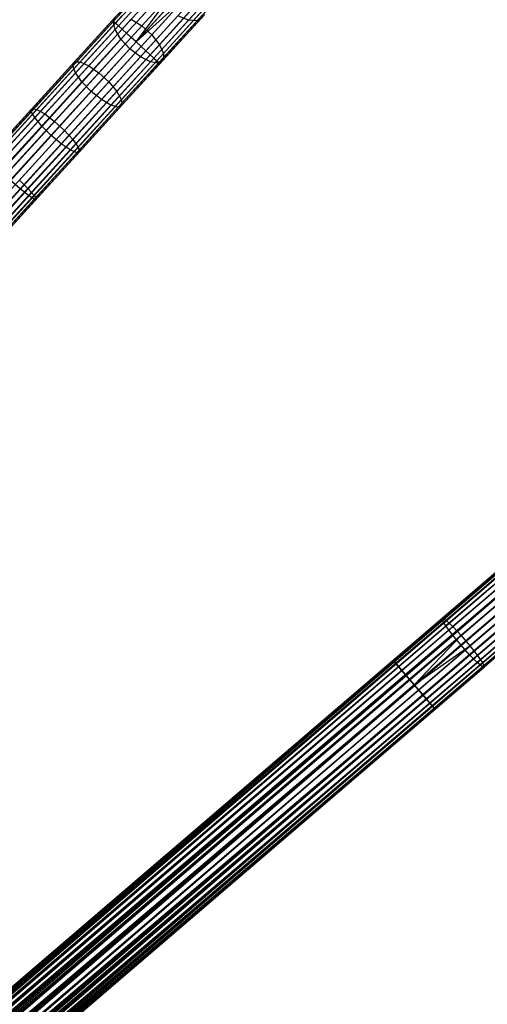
# Model space of a CAD drawing. Extents: x -189 to 189, y -189 to 189.
# Tile 540 of 591: x 110 to 124, y 95 to 125. Entities that reach past the tile are written whole.
import ezdxf

# ---------------------------------------------------------------- set-up
doc = ezdxf.new("R2010")
doc.units = 0
doc.header["$LTSCALE"] = 25.4
doc.layers.get('0').update_dxf_attribs({"linetype": 'CONTINUOUS'})

# ---------------------------------------------------------------- blocks, each defined once
blk = doc.blocks.new('CAMELEON-KENAI-C-12244_STL')
at = {"color": 0}
for p, q in [((112.775, 125.184, -9.395), (114.161, 126.705, -9.501)), ((112.775, 125.184, -9.395), (114.161, 126.705, -9.501)), ((112.807, 125.155, -9.809), (114.165, 126.645, -9.912)), ((112.807, 125.155, -9.809), (114.165, 126.645, -9.912)), ((112.87, 125.098, -9), (114.284, 126.648, -9.108)), ((112.87, 125.098, -9), (114.284, 126.648, -9.108)), ((112.961, 125.015, -10.169), (114.294, 126.477, -10.271)), ((112.961, 125.015, -10.169), (114.294, 126.477, -10.271)), ((113.076, 124.91, -8.691), (114.51, 126.484, -8.8)), ((113.076, 124.91, -8.691), (114.51, 126.484, -8.8)), ((113.989, 126.451, -156.777), (112.794, 125.141, -157.635)), ((113.989, 126.451, -156.777), (112.794, 125.141, -157.635)), ((114.026, 126.184, -156.461), (112.853, 124.897, -157.303)), ((114.026, 126.184, -156.461), (112.853, 124.897, -157.303)), ((113.209, 124.788, -10.414), (114.526, 126.232, -10.514)), ((113.209, 124.788, -10.414), (114.526, 126.232, -10.514)), ((113.356, 124.654, -8.522), (114.803, 126.241, -8.632)), ((113.356, 124.654, -8.522), (114.803, 126.241, -8.632)), ((113.51, 124.514, -8.5), (114.803, 126.241, -8.632)), ((113.51, 124.514, -8.5), (114.803, 126.241, -8.632)), ((114.954, 126.407, -157.907), (113.681, 125.011, -158.82)), ((114.954, 126.407, -157.907), (113.681, 125.011, -158.82)), ((116.235, 126.4, -155.45), (115.124, 125.182, -156.461)), ((116.235, 126.4, -155.45), (115.124, 125.182, -156.461)), ((116.525, 126.41, -155.747), (115.394, 125.17, -156.777)), ((116.525, 126.41, -155.747), (115.394, 125.17, -156.777)), ((114.196, 125.87, -156.247), (113.038, 124.6, -157.078)), ((114.196, 125.87, -156.247), (113.038, 124.6, -157.078)), ((113.51, 124.514, -8.5), (115.11, 125.961, -8.632)), ((113.51, 124.514, -8.5), (115.11, 125.961, -8.632)), ((113.51, 124.514, -10.5), (114.82, 125.952, -10.6)), ((113.51, 124.514, -10.5), (114.82, 125.952, -10.6)), ((113.664, 124.374, -8.522), (115.11, 125.961, -8.632)), ((113.664, 124.374, -8.522), (115.11, 125.961, -8.632)), ((115.261, 126.127, -157.907), (113.989, 124.731, -158.82)), ((115.261, 126.127, -157.907), (113.989, 124.731, -158.82)), ((113.316, 124.301, -156.998), (114.468, 125.566, -156.171)), ((113.316, 124.301, -156.998), (114.468, 125.566, -156.171)), ((113.81, 124.24, -10.414), (115.127, 125.684, -10.514)), ((113.81, 124.24, -10.414), (115.127, 125.684, -10.514)), ((113.944, 124.118, -8.691), (115.379, 125.692, -8.8)), ((113.944, 124.118, -8.691), (115.379, 125.692, -8.8)), ((115.487, 125.811, -157.758), (114.225, 124.426, -158.664)), ((115.487, 125.811, -157.758), (114.225, 124.426, -158.664)), ((112.871, 125.289, -158.015), (111.598, 123.893, -158.705)), ((112.871, 125.289, -158.015), (111.598, 123.893, -158.705)), ((113.069, 125.317, -158.38), (111.772, 123.893, -159.083)), ((113.069, 125.317, -158.38), (111.772, 123.893, -159.083)), ((112.794, 125.141, -157.635), (112.871, 125.289, -158.015)), ((112.794, 125.141, -157.635), (112.871, 125.289, -158.015)), ((114.797, 125.322, -156.247), (113.639, 124.052, -157.078)), ((114.797, 125.322, -156.247), (113.639, 124.052, -157.078)), ((114.059, 124.014, -10.169), (115.392, 125.476, -10.271)), ((114.059, 124.014, -10.169), (115.392, 125.476, -10.271)), ((114.15, 123.931, -9), (115.564, 125.482, -9.108)), ((114.15, 123.931, -9), (115.564, 125.482, -9.108)), ((114.213, 123.874, -9.809), (115.571, 125.363, -9.912)), ((114.213, 123.874, -9.809), (115.571, 125.363, -9.912)), ((114.245, 123.844, -9.395), (115.631, 125.365, -9.501)), ((114.245, 123.844, -9.395), (115.631, 125.365, -9.501)), ((115.56, 125.287, -157.14), (114.341, 123.949, -158.015)), ((115.56, 125.287, -157.14), (114.341, 123.949, -158.015)), ((115.593, 125.514, -157.487), (114.349, 124.15, -158.38)), ((115.593, 125.514, -157.487), (114.349, 124.15, -158.38)), ((115.124, 125.182, -156.461), (114.797, 125.322, -156.247)), ((115.124, 125.182, -156.461), (114.797, 125.322, -156.247)), ((115.56, 125.287, -157.14), (115.394, 125.17, -156.777)), ((115.56, 125.287, -157.14), (115.394, 125.17, -156.777)), ((112.775, 125.184, -9.395), (28.4, 32.63, -9.395)), ((112.775, 125.184, -9.395), (28.4, 32.63, -9.605)), ((112.775, 125.184, -9.395), (28.4, 32.63, -9.395)), ((112.775, 125.184, -9.395), (28.4, 32.63, -9.605)), ((112.87, 125.098, -9), (28.4, 32.63, -9.395)), ((112.87, 125.098, -9), (28.4, 32.63, -9.395)), ((112.775, 125.184, -9.395), (28.432, 32.6, -9.809)), ((112.775, 125.184, -9.395), (28.432, 32.6, -9.809)), ((112.807, 125.155, -9.809), (28.432, 32.6, -9.809)), ((112.807, 125.155, -9.809), (28.432, 32.6, -9.809)), ((112.87, 125.098, -9), (28.432, 32.6, -9.191)), ((112.87, 125.098, -9), (28.432, 32.6, -9.191)), ((112.807, 125.155, -9.809), (28.495, 32.543, -10)), ((112.807, 125.155, -9.809), (28.495, 32.543, -10)), ((28.495, 32.543, -9), (112.87, 125.098, -9)), ((28.495, 32.543, -9), (112.87, 125.098, -9)), ((112.807, 125.155, -9.809), (28.586, 32.46, -10.169)), ((112.807, 125.155, -9.809), (28.586, 32.46, -10.169)), ((28.586, 32.46, -8.831), (112.87, 125.098, -9)), ((28.586, 32.46, -8.831), (112.87, 125.098, -9)), ((112.961, 125.015, -10.169), (28.586, 32.46, -10.169)), ((112.961, 125.015, -10.169), (28.586, 32.46, -10.169)), ((112.961, 125.015, -10.169), (28.701, 32.356, -10.309)), ((112.961, 125.015, -10.169), (28.701, 32.356, -10.309)), ((112.794, 125.141, -157.635), (111.548, 123.774, -158.31)), ((112.794, 125.141, -157.635), (111.548, 123.774, -158.31)), ((113.356, 125.218, -158.664), (112.039, 123.773, -159.378)), ((113.356, 125.218, -158.664), (112.039, 123.773, -159.378)), ((113.681, 125.011, -158.82), (112.353, 123.554, -159.54)), ((113.681, 125.011, -158.82), (112.353, 123.554, -159.54)), ((112.87, 125.098, -9), (112.775, 125.184, -9.395)), ((112.775, 125.184, -9.395), (112.807, 125.155, -9.809)), ((112.775, 125.184, -9.395), (112.807, 125.155, -9.809)), ((112.87, 125.098, -9), (112.775, 125.184, -9.395)), ((112.853, 124.897, -157.303), (112.794, 125.141, -157.635)), ((112.853, 124.897, -157.303), (112.794, 125.141, -157.635)), ((112.807, 125.155, -9.809), (112.961, 125.015, -10.169)), ((112.807, 125.155, -9.809), (112.961, 125.015, -10.169)), ((113.076, 124.91, -8.691), (112.87, 125.098, -9)), ((113.076, 124.91, -8.691), (112.87, 125.098, -9)), ((112.961, 125.015, -10.169), (113.209, 124.788, -10.414)), ((112.961, 125.015, -10.169), (113.209, 124.788, -10.414)), ((113.356, 125.218, -158.664), (113.681, 125.011, -158.82)), ((113.356, 125.218, -158.664), (113.681, 125.011, -158.82)), ((113.681, 125.011, -158.82), (113.989, 124.731, -158.82)), ((113.681, 125.011, -158.82), (113.989, 124.731, -158.82)), ((115.124, 125.182, -156.461), (113.952, 123.896, -157.303)), ((115.124, 125.182, -156.461), (113.952, 123.896, -157.303)), ((115.394, 125.17, -156.777), (114.2, 123.859, -157.635)), ((115.394, 125.17, -156.777), (114.2, 123.859, -157.635)), ((115.394, 125.17, -156.777), (115.124, 125.182, -156.461)), ((115.394, 125.17, -156.777), (115.124, 125.182, -156.461)), ((28.586, 32.46, -8.831), (113.076, 124.91, -8.691)), ((28.586, 32.46, -8.831), (113.076, 124.91, -8.691)), ((28.701, 32.356, -8.691), (113.076, 124.91, -8.691)), ((28.701, 32.356, -8.691), (113.076, 124.91, -8.691)), ((113.209, 124.788, -10.414), (28.701, 32.356, -10.309)), ((113.209, 124.788, -10.414), (28.701, 32.356, -10.309)), ((28.701, 32.356, -8.691), (113.356, 124.654, -8.522)), ((28.701, 32.356, -8.691), (113.356, 124.654, -8.522)), ((113.209, 124.788, -10.414), (28.835, 32.234, -10.414)), ((113.209, 124.788, -10.414), (28.835, 32.234, -10.414)), ((28.835, 32.234, -8.586), (113.356, 124.654, -8.522)), ((28.835, 32.234, -8.586), (113.356, 124.654, -8.522)), ((28.982, 32.1, -10.478), (113.209, 124.788, -10.414)), ((28.982, 32.1, -10.478), (113.209, 124.788, -10.414)), ((113.356, 124.654, -8.522), (28.982, 32.1, -8.522)), ((113.356, 124.654, -8.522), (28.982, 32.1, -8.522)), ((29.135, 31.96, -10.5), (113.209, 124.788, -10.414)), ((29.135, 31.96, -10.5), (113.209, 124.788, -10.414)), ((112.853, 124.897, -157.303), (111.63, 123.555, -157.966)), ((112.853, 124.897, -157.303), (111.63, 123.555, -157.966)), ((113.989, 124.731, -158.82), (112.661, 123.274, -159.54)), ((113.989, 124.731, -158.82), (112.661, 123.274, -159.54)), ((113.038, 124.6, -157.078), (112.853, 124.897, -157.303)), ((113.038, 124.6, -157.078), (112.853, 124.897, -157.303)), ((113.356, 124.654, -8.522), (113.076, 124.91, -8.691)), ((113.356, 124.654, -8.522), (113.076, 124.91, -8.691)), ((113.209, 124.788, -10.414), (113.51, 124.514, -10.5)), ((113.209, 124.788, -10.414), (113.51, 124.514, -10.5)), ((113.51, 124.514, -8.5), (113.356, 124.654, -8.522)), ((113.51, 124.514, -8.5), (113.356, 124.654, -8.522)), ((113.989, 124.731, -158.82), (114.225, 124.426, -158.664)), ((113.989, 124.731, -158.82), (114.225, 124.426, -158.664)), ((29.135, 31.96, -8.5), (113.51, 124.514, -8.5)), ((29.135, 31.96, -8.5), (113.51, 124.514, -8.5)), ((29.135, 31.96, -10.5), (113.51, 124.514, -10.5)), ((29.135, 31.96, -10.5), (113.51, 124.514, -10.5)), ((29.289, 31.82, -10.478), (113.51, 124.514, -10.5)), ((29.289, 31.82, -10.478), (113.51, 124.514, -10.5)), ((29.289, 31.82, -8.522), (113.664, 124.374, -8.522)), ((29.289, 31.82, -8.522), (113.664, 124.374, -8.522)), ((29.436, 31.686, -10.414), (113.51, 124.514, -10.5)), ((29.436, 31.686, -10.414), (113.51, 124.514, -10.5)), ((113.038, 124.6, -157.078), (111.83, 123.275, -157.733)), ((113.038, 124.6, -157.078), (111.83, 123.275, -157.733)), ((114.225, 124.426, -158.664), (112.908, 122.981, -159.378)), ((114.225, 124.426, -158.664), (112.908, 122.981, -159.378)), ((113.316, 124.301, -156.998), (113.038, 124.6, -157.078)), ((113.316, 124.301, -156.998), (113.038, 124.6, -157.078)), ((113.51, 124.514, -10.5), (113.81, 124.24, -10.414)), ((113.664, 124.374, -8.522), (113.51, 124.514, -8.5)), ((113.664, 124.374, -8.522), (113.51, 124.514, -8.5)), ((113.51, 124.514, -10.5), (113.81, 124.24, -10.414)), ((113.944, 124.118, -8.691), (113.664, 124.374, -8.522)), ((113.944, 124.118, -8.691), (113.664, 124.374, -8.522)), ((114.225, 124.426, -158.664), (114.349, 124.15, -158.38)), ((114.225, 124.426, -158.664), (114.349, 124.15, -158.38)), ((29.289, 31.82, -8.522), (113.944, 124.118, -8.691)), ((29.289, 31.82, -8.522), (113.944, 124.118, -8.691)), ((113.81, 124.24, -10.414), (29.436, 31.686, -10.414)), ((113.81, 124.24, -10.414), (29.436, 31.686, -10.414)), ((29.436, 31.686, -8.586), (113.944, 124.118, -8.691)), ((29.436, 31.686, -8.586), (113.944, 124.118, -8.691)), ((113.81, 124.24, -10.414), (29.57, 31.564, -10.309)), ((113.81, 124.24, -10.414), (29.57, 31.564, -10.309)), ((113.944, 124.118, -8.691), (29.57, 31.564, -8.691)), ((113.944, 124.118, -8.691), (29.57, 31.564, -8.691)), ((113.81, 124.24, -10.414), (29.684, 31.459, -10.169)), ((113.81, 124.24, -10.414), (29.684, 31.459, -10.169)), ((112.113, 122.982, -157.65), (113.316, 124.301, -156.998)), ((112.113, 122.982, -157.65), (113.316, 124.301, -156.998)), ((113.639, 124.052, -157.078), (112.431, 122.727, -157.733)), ((113.639, 124.052, -157.078), (112.431, 122.727, -157.733)), ((114.349, 124.15, -158.38), (113.052, 122.726, -159.083)), ((114.349, 124.15, -158.38), (113.052, 122.726, -159.083)), ((113.639, 124.052, -157.078), (113.316, 124.301, -156.998)), ((113.639, 124.052, -157.078), (113.316, 124.301, -156.998)), ((113.952, 123.896, -157.303), (113.639, 124.052, -157.078)), ((113.952, 123.896, -157.303), (113.639, 124.052, -157.078)), ((113.81, 124.24, -10.414), (114.059, 124.014, -10.169)), ((113.81, 124.24, -10.414), (114.059, 124.014, -10.169)), ((114.15, 123.931, -9), (113.944, 124.118, -8.691)), ((114.15, 123.931, -9), (113.944, 124.118, -8.691)), ((114.349, 124.15, -158.38), (114.341, 123.949, -158.015)), ((114.349, 124.15, -158.38), (114.341, 123.949, -158.015)), ((29.57, 31.564, -8.691), (114.15, 123.931, -9)), ((29.57, 31.564, -8.691), (114.15, 123.931, -9)), ((114.059, 124.014, -10.169), (29.684, 31.459, -10.169)), ((114.059, 124.014, -10.169), (29.684, 31.459, -10.169)), ((29.684, 31.459, -8.831), (114.15, 123.931, -9)), ((29.684, 31.459, -8.831), (114.15, 123.931, -9)), ((114.059, 124.014, -10.169), (29.775, 31.376, -10)), ((114.059, 124.014, -10.169), (29.775, 31.376, -10)), ((114.15, 123.931, -9), (29.775, 31.376, -9)), ((114.15, 123.931, -9), (29.775, 31.376, -9)), ((114.059, 124.014, -10.169), (29.838, 31.319, -9.809)), ((114.059, 124.014, -10.169), (29.838, 31.319, -9.809)), ((114.15, 123.931, -9), (29.838, 31.319, -9.191)), ((114.15, 123.931, -9), (29.838, 31.319, -9.191)), ((114.213, 123.874, -9.809), (29.838, 31.319, -9.809)), ((114.213, 123.874, -9.809), (29.838, 31.319, -9.809)), ((114.245, 123.844, -9.395), (29.838, 31.319, -9.191)), ((114.245, 123.844, -9.395), (29.838, 31.319, -9.191)), ((114.213, 123.874, -9.809), (29.87, 31.29, -9.605)), ((114.213, 123.874, -9.809), (29.87, 31.29, -9.395)), ((114.213, 123.874, -9.809), (29.87, 31.29, -9.605)), ((114.213, 123.874, -9.809), (29.87, 31.29, -9.395)), ((114.245, 123.844, -9.395), (29.87, 31.29, -9.395)), ((114.245, 123.844, -9.395), (29.87, 31.29, -9.395)), ((111.548, 123.774, -158.31), (110.262, 122.363, -158.798)), ((111.548, 123.774, -158.31), (110.262, 122.363, -158.798)), ((111.598, 123.893, -158.705), (110.285, 122.454, -159.203)), ((111.598, 123.893, -158.705), (110.285, 122.454, -159.203)), ((111.772, 123.893, -159.083), (110.433, 122.425, -159.591)), ((111.772, 123.893, -159.083), (110.433, 122.425, -159.591)), ((112.039, 123.773, -159.378), (110.68, 122.283, -159.894)), ((112.039, 123.773, -159.378), (110.68, 122.283, -159.894)), ((111.548, 123.774, -158.31), (111.598, 123.893, -158.705)), ((111.548, 123.774, -158.31), (111.598, 123.893, -158.705)), ((111.63, 123.555, -157.966), (111.548, 123.774, -158.31)), ((111.63, 123.555, -157.966), (111.548, 123.774, -158.31)), ((111.598, 123.893, -158.705), (111.772, 123.893, -159.083)), ((111.598, 123.893, -158.705), (111.772, 123.893, -159.083)), ((111.772, 123.893, -159.083), (112.039, 123.773, -159.378)), ((111.772, 123.893, -159.083), (112.039, 123.773, -159.378)), ((112.039, 123.773, -159.378), (112.353, 123.554, -159.54)), ((112.039, 123.773, -159.378), (112.353, 123.554, -159.54)), ((113.952, 123.896, -157.303), (112.728, 122.554, -157.966)), ((113.952, 123.896, -157.303), (112.728, 122.554, -157.966)), ((114.2, 123.859, -157.635), (112.954, 122.492, -158.31)), ((114.2, 123.859, -157.635), (112.954, 122.492, -158.31)), ((114.341, 123.949, -158.015), (113.068, 122.553, -158.705)), ((114.341, 123.949, -158.015), (113.068, 122.553, -158.705)), ((114.2, 123.859, -157.635), (113.952, 123.896, -157.303)), ((114.2, 123.859, -157.635), (113.952, 123.896, -157.303)), ((114.059, 124.014, -10.169), (114.213, 123.874, -9.809)), ((114.059, 124.014, -10.169), (114.213, 123.874, -9.809)), ((114.245, 123.844, -9.395), (114.15, 123.931, -9)), ((114.245, 123.844, -9.395), (114.15, 123.931, -9)), ((114.341, 123.949, -158.015), (114.2, 123.859, -157.635)), ((114.341, 123.949, -158.015), (114.2, 123.859, -157.635)), ((114.213, 123.874, -9.809), (114.245, 123.844, -9.395)), ((114.213, 123.874, -9.809), (114.245, 123.844, -9.395)), ((111.63, 123.555, -157.966), (110.368, 122.171, -158.445)), ((111.63, 123.555, -157.966), (110.368, 122.171, -158.445)), ((112.353, 123.554, -159.54), (110.984, 122.052, -160.059)), ((112.353, 123.554, -159.54), (110.984, 122.052, -160.059)), ((111.83, 123.275, -157.733), (111.63, 123.555, -157.966)), ((111.83, 123.275, -157.733), (111.63, 123.555, -157.966)), ((112.353, 123.554, -159.54), (112.661, 123.274, -159.54)), ((112.353, 123.554, -159.54), (112.661, 123.274, -159.54)), ((111.83, 123.275, -157.733), (110.584, 121.908, -158.206)), ((111.83, 123.275, -157.733), (110.584, 121.908, -158.206)), ((112.661, 123.274, -159.54), (111.291, 121.772, -160.059)), ((112.661, 123.274, -159.54), (111.291, 121.772, -160.059)), ((112.113, 122.982, -157.65), (111.83, 123.275, -157.733)), ((112.113, 122.982, -157.65), (111.83, 123.275, -157.733)), ((112.661, 123.274, -159.54), (112.908, 122.981, -159.378)), ((112.661, 123.274, -159.54), (112.908, 122.981, -159.378)), ((110.873, 121.621, -158.121), (112.113, 122.982, -157.65)), ((110.873, 121.621, -158.121), (112.113, 122.982, -157.65)), ((112.908, 122.981, -159.378), (111.549, 121.491, -159.894)), ((112.908, 122.981, -159.378), (111.549, 121.491, -159.894)), ((112.431, 122.727, -157.733), (112.113, 122.982, -157.65)), ((112.431, 122.727, -157.733), (112.113, 122.982, -157.65)), ((112.908, 122.981, -159.378), (113.052, 122.726, -159.083)), ((112.908, 122.981, -159.378), (113.052, 122.726, -159.083)), ((112.431, 122.727, -157.733), (111.185, 121.36, -158.206)), ((112.431, 122.727, -157.733), (111.185, 121.36, -158.206)), ((112.728, 122.554, -157.966), (111.466, 121.169, -158.445)), ((112.728, 122.554, -157.966), (111.466, 121.169, -158.445)), ((112.954, 122.492, -158.31), (111.668, 121.082, -158.798)), ((112.954, 122.492, -158.31), (111.668, 121.082, -158.798)), ((113.052, 122.726, -159.083), (111.713, 121.258, -159.591)), ((113.052, 122.726, -159.083), (111.713, 121.258, -159.591)), ((113.068, 122.553, -158.705), (111.755, 121.114, -159.203)), ((113.068, 122.553, -158.705), (111.755, 121.114, -159.203)), ((112.728, 122.554, -157.966), (112.431, 122.727, -157.733)), ((112.728, 122.554, -157.966), (112.431, 122.727, -157.733)), ((112.954, 122.492, -158.31), (112.728, 122.554, -157.966)), ((112.954, 122.492, -158.31), (112.728, 122.554, -157.966)), ((113.068, 122.553, -158.705), (112.954, 122.492, -158.31)), ((113.068, 122.553, -158.705), (112.954, 122.492, -158.31)), ((113.052, 122.726, -159.083), (113.068, 122.553, -158.705)), ((113.052, 122.726, -159.083), (113.068, 122.553, -158.705)), ((110.285, 122.454, -159.203), (108.946, 120.984, -159.504)), ((110.285, 122.454, -159.203), (108.946, 120.984, -159.504)), ((110.262, 122.363, -158.798), (108.95, 120.924, -159.092)), ((110.262, 122.363, -158.798), (108.95, 120.924, -159.092)), ((110.433, 122.425, -159.591), (109.068, 120.927, -159.897)), ((110.433, 122.425, -159.591), (109.068, 120.927, -159.897)), ((110.68, 122.283, -159.894), (109.294, 120.762, -160.205)), ((110.68, 122.283, -159.894), (109.294, 120.762, -160.205)), ((110.262, 122.363, -158.798), (110.285, 122.454, -159.203)), ((110.262, 122.363, -158.798), (110.285, 122.454, -159.203)), ((110.368, 122.171, -158.445), (110.262, 122.363, -158.798)), ((110.368, 122.171, -158.445), (110.262, 122.363, -158.798)), ((110.285, 122.454, -159.203), (110.433, 122.425, -159.591)), ((110.285, 122.454, -159.203), (110.433, 122.425, -159.591)), ((110.433, 122.425, -159.591), (110.68, 122.283, -159.894)), ((110.433, 122.425, -159.591), (110.68, 122.283, -159.894)), ((110.68, 122.283, -159.894), (110.984, 122.052, -160.059)), ((110.68, 122.283, -159.894), (110.984, 122.052, -160.059)), ((110.368, 122.171, -158.445), (109.08, 120.758, -158.734)), ((110.368, 122.171, -158.445), (109.08, 120.758, -158.734)), ((110.584, 121.908, -158.206), (109.312, 120.513, -158.491)), ((110.584, 121.908, -158.206), (109.312, 120.513, -158.491)), ((110.984, 122.052, -160.059), (109.586, 120.519, -160.373)), ((110.984, 122.052, -160.059), (109.586, 120.519, -160.373)), ((110.584, 121.908, -158.206), (110.368, 122.171, -158.445)), ((110.584, 121.908, -158.206), (110.368, 122.171, -158.445)), ((110.873, 121.621, -158.121), (110.584, 121.908, -158.206)), ((110.873, 121.621, -158.121), (110.584, 121.908, -158.206)), ((110.984, 122.052, -160.059), (111.291, 121.772, -160.059)), ((110.984, 122.052, -160.059), (111.291, 121.772, -160.059)), ((109.607, 120.233, -158.405), (110.873, 121.621, -158.121)), ((109.607, 120.233, -158.405), (110.873, 121.621, -158.121)), ((111.291, 121.772, -160.059), (109.893, 120.239, -160.373)), ((111.291, 121.772, -160.059), (109.893, 120.239, -160.373)), ((111.185, 121.36, -158.206), (110.873, 121.621, -158.121)), ((111.185, 121.36, -158.206), (110.873, 121.621, -158.121)), ((111.291, 121.772, -160.059), (111.549, 121.491, -159.894)), ((111.291, 121.772, -160.059), (111.549, 121.491, -159.894)), ((111.185, 121.36, -158.206), (109.913, 119.965, -158.491)), ((111.185, 121.36, -158.206), (109.913, 119.965, -158.491)), ((111.549, 121.491, -159.894), (110.163, 119.97, -160.205)), ((111.549, 121.491, -159.894), (110.163, 119.97, -160.205)), ((111.466, 121.169, -158.445), (111.185, 121.36, -158.206)), ((111.466, 121.169, -158.445), (111.185, 121.36, -158.206)), ((111.549, 121.491, -159.894), (111.713, 121.258, -159.591)), ((111.549, 121.491, -159.894), (111.713, 121.258, -159.591)), ((111.466, 121.169, -158.445), (110.178, 119.756, -158.734)), ((111.466, 121.169, -158.445), (110.178, 119.756, -158.734)), ((111.713, 121.258, -159.591), (110.348, 119.76, -159.897)), ((111.713, 121.258, -159.591), (110.348, 119.76, -159.897)), ((111.668, 121.082, -158.798), (110.356, 119.643, -159.092)), ((111.668, 121.082, -158.798), (110.356, 119.643, -159.092)), ((111.755, 121.114, -159.203), (110.416, 119.644, -159.504)), ((111.755, 121.114, -159.203), (110.416, 119.644, -159.504)), ((111.668, 121.082, -158.798), (111.466, 121.169, -158.445)), ((111.668, 121.082, -158.798), (111.466, 121.169, -158.445)), ((111.755, 121.114, -159.203), (111.668, 121.082, -158.798)), ((111.755, 121.114, -159.203), (111.668, 121.082, -158.798)), ((111.713, 121.258, -159.591), (111.755, 121.114, -159.203)), ((111.713, 121.258, -159.591), (111.755, 121.114, -159.203)), ((109.913, 119.965, -158.491), (109.607, 120.233, -158.405)), ((109.913, 119.965, -158.491), (109.607, 120.233, -158.405)), ((109.893, 120.239, -160.373), (110.163, 119.97, -160.205)), ((109.893, 120.239, -160.373), (110.163, 119.97, -160.205)), ((108.628, 118.556, -158.586), (109.913, 119.965, -158.491)), ((108.628, 118.556, -158.586), (109.913, 119.965, -158.491)), ((108.762, 118.434, -160.309), (110.163, 119.97, -160.205)), ((108.762, 118.434, -160.309), (110.163, 119.97, -160.205)), ((108.877, 118.329, -158.831), (110.178, 119.756, -158.734)), ((108.877, 118.329, -158.831), (110.178, 119.756, -158.734)), ((108.968, 118.246, -160), (110.348, 119.76, -159.897)), ((108.968, 118.246, -160), (110.348, 119.76, -159.897)), ((110.178, 119.756, -158.734), (109.913, 119.965, -158.491)), ((110.178, 119.756, -158.734), (109.913, 119.965, -158.491)), ((110.163, 119.97, -160.205), (110.348, 119.76, -159.897)), ((110.163, 119.97, -160.205), (110.348, 119.76, -159.897)), ((110.356, 119.643, -159.092), (110.178, 119.756, -158.734)), ((110.356, 119.643, -159.092), (110.178, 119.756, -158.734)), ((110.348, 119.76, -159.897), (110.416, 119.644, -159.504)), ((110.348, 119.76, -159.897), (110.416, 119.644, -159.504)), ((109.031, 118.189, -159.191), (110.356, 119.643, -159.092)), ((109.031, 118.189, -159.191), (110.356, 119.643, -159.092)), ((109.063, 118.16, -159.605), (110.416, 119.644, -159.504)), ((109.063, 118.16, -159.605), (110.416, 119.644, -159.504)), ((110.416, 119.644, -159.504), (110.356, 119.643, -159.092)), ((110.416, 119.644, -159.504), (110.356, 119.643, -159.092)), ((127.305, 110.379, -9.395), (32.196, 28.894, -9.395)), ((127.305, 110.379, -9.395), (32.196, 28.894, -9.605)), ((127.305, 110.379, -9.395), (32.196, 28.894, -9.395)), ((127.305, 110.379, -9.395), (32.196, 28.894, -9.605)), ((127.305, 110.379, -9.395), (32.224, 28.861, -9.809)), ((127.305, 110.379, -9.395), (32.224, 28.861, -9.809)), ((127.333, 110.346, -9.809), (32.224, 28.861, -9.809)), ((127.333, 110.346, -9.809), (32.224, 28.861, -9.809)), ((127.333, 110.346, -9.809), (32.279, 28.797, -10)), ((127.333, 110.346, -9.809), (32.279, 28.797, -10)), ((127.333, 110.346, -9.809), (32.359, 28.703, -10.169)), ((127.333, 110.346, -9.809), (32.359, 28.703, -10.169)), ((127.388, 110.281, -9), (32.196, 28.894, -9.395)), ((127.388, 110.281, -9), (32.196, 28.894, -9.395)), ((127.388, 110.281, -9), (32.224, 28.861, -9.191)), ((127.388, 110.281, -9), (32.224, 28.861, -9.191)), ((32.279, 28.797, -9), (127.388, 110.281, -9)), ((32.279, 28.797, -9), (127.388, 110.281, -9)), ((32.359, 28.703, -8.831), (127.388, 110.281, -9)), ((32.359, 28.703, -8.831), (127.388, 110.281, -9)), ((127.468, 110.188, -10.169), (32.359, 28.703, -10.169)), ((127.468, 110.188, -10.169), (32.359, 28.703, -10.169)), ((32.359, 28.703, -8.831), (127.569, 110.07, -8.691)), ((32.359, 28.703, -8.831), (127.569, 110.07, -8.691)), ((127.468, 110.188, -10.169), (32.46, 28.585, -10.309)), ((127.468, 110.188, -10.169), (32.46, 28.585, -10.309)), ((32.46, 28.585, -8.691), (127.569, 110.07, -8.691)), ((32.46, 28.585, -8.691), (127.569, 110.07, -8.691)), ((127.687, 109.932, -10.414), (32.46, 28.585, -10.309)), ((127.687, 109.932, -10.414), (32.46, 28.585, -10.309)), ((32.46, 28.585, -8.691), (127.817, 109.781, -8.522)), ((32.46, 28.585, -8.691), (127.817, 109.781, -8.522)), ((127.687, 109.932, -10.414), (32.578, 28.448, -10.414)), ((127.687, 109.932, -10.414), (32.578, 28.448, -10.414)), ((32.578, 28.448, -8.586), (127.817, 109.781, -8.522)), ((32.578, 28.448, -8.586), (127.817, 109.781, -8.522)), ((32.707, 28.297, -10.478), (127.687, 109.932, -10.414)), ((32.707, 28.297, -10.478), (127.687, 109.932, -10.414)), ((127.817, 109.781, -8.522), (32.707, 28.297, -8.522)), ((127.817, 109.781, -8.522), (32.707, 28.297, -8.522)), ((32.843, 28.139, -10.5), (127.687, 109.932, -10.414)), ((32.843, 28.139, -10.5), (127.687, 109.932, -10.414)), ((32.843, 28.139, -8.5), (127.952, 109.623, -8.5)), ((32.843, 28.139, -8.5), (127.952, 109.623, -8.5)), ((32.843, 28.139, -10.5), (127.952, 109.623, -10.5)), ((32.843, 28.139, -10.5), (127.952, 109.623, -10.5)), ((32.978, 27.981, -10.478), (127.952, 109.623, -10.5)), ((32.978, 27.981, -10.478), (127.952, 109.623, -10.5)), ((32.978, 27.981, -8.522), (128.087, 109.465, -8.522)), ((32.978, 27.981, -8.522), (128.087, 109.465, -8.522)), ((33.107, 27.83, -10.414), (127.952, 109.623, -10.5)), ((33.107, 27.83, -10.414), (127.952, 109.623, -10.5)), ((32.978, 27.981, -8.522), (128.334, 109.177, -8.691)), ((32.978, 27.981, -8.522), (128.334, 109.177, -8.691)), ((128.216, 109.314, -10.414), (33.107, 27.83, -10.414)), ((128.216, 109.314, -10.414), (33.107, 27.83, -10.414)), ((33.107, 27.83, -8.586), (128.334, 109.177, -8.691)), ((33.107, 27.83, -8.586), (128.334, 109.177, -8.691)), ((128.216, 109.314, -10.414), (33.225, 27.692, -10.309)), ((128.216, 109.314, -10.414), (33.225, 27.692, -10.309)), ((128.334, 109.177, -8.691), (33.225, 27.692, -8.691)), ((128.334, 109.177, -8.691), (33.225, 27.692, -8.691)), ((128.216, 109.314, -10.414), (33.326, 27.575, -10.169)), ((128.216, 109.314, -10.414), (33.326, 27.575, -10.169)), ((33.225, 27.692, -8.691), (128.515, 108.966, -9)), ((33.225, 27.692, -8.691), (128.515, 108.966, -9)), ((128.435, 109.059, -10.169), (33.326, 27.575, -10.169)), ((128.435, 109.059, -10.169), (33.326, 27.575, -10.169)), ((33.326, 27.575, -8.831), (128.515, 108.966, -9)), ((33.326, 27.575, -8.831), (128.515, 108.966, -9)), ((128.435, 109.059, -10.169), (33.406, 27.481, -10)), ((128.435, 109.059, -10.169), (33.406, 27.481, -10)), ((128.515, 108.966, -9), (33.406, 27.481, -9)), ((128.515, 108.966, -9), (33.406, 27.481, -9)), ((128.435, 109.059, -10.169), (33.461, 27.417, -9.809)), ((128.435, 109.059, -10.169), (33.461, 27.417, -9.809)), ((128.515, 108.966, -9), (33.461, 27.417, -9.191)), ((128.515, 108.966, -9), (33.461, 27.417, -9.191)), ((128.571, 108.901, -9.809), (33.461, 27.417, -9.809)), ((128.571, 108.901, -9.809), (33.461, 27.417, -9.809)), ((128.599, 108.868, -9.395), (33.461, 27.417, -9.191)), ((128.599, 108.868, -9.395), (33.461, 27.417, -9.191)), ((128.571, 108.901, -9.809), (33.49, 27.384, -9.605)), ((128.571, 108.901, -9.809), (33.49, 27.384, -9.395)), ((128.571, 108.901, -9.809), (33.49, 27.384, -9.605)), ((128.571, 108.901, -9.809), (33.49, 27.384, -9.395)), ((128.599, 108.868, -9.395), (33.49, 27.384, -9.395)), ((128.599, 108.868, -9.395), (33.49, 27.384, -9.395)), ((124.464, 107.888, -158.798), (122.986, 106.621, -159.092)), ((124.464, 107.888, -158.798), (122.986, 106.621, -159.092)), ((124.499, 107.974, -159.203), (122.989, 106.681, -159.504)), ((124.499, 107.974, -159.203), (122.989, 106.681, -159.504)), ((124.642, 107.928, -159.591), (123.102, 106.609, -159.897)), ((124.642, 107.928, -159.591), (123.102, 106.609, -159.897)), ((124.545, 107.683, -158.445), (123.093, 106.44, -158.734)), ((124.545, 107.683, -158.445), (123.093, 106.44, -158.734)), ((124.87, 107.757, -159.894), (123.307, 106.418, -160.205)), ((124.87, 107.757, -159.894), (123.307, 106.418, -160.205)), ((124.727, 107.396, -158.206), (123.294, 106.168, -158.491)), ((124.727, 107.396, -158.206), (123.294, 106.168, -158.491)), ((125.142, 107.49, -160.059), (123.567, 106.14, -160.373)), ((125.142, 107.49, -160.059), (123.567, 106.14, -160.373)), ((123.552, 105.854, -158.405), (124.979, 107.076, -158.121)), ((123.552, 105.854, -158.405), (124.979, 107.076, -158.121)), ((125.413, 107.174, -160.059), (123.837, 105.824, -160.373)), ((125.413, 107.174, -160.059), (123.837, 105.824, -160.373)), ((121.463, 105.374, -159.605), (122.989, 106.681, -159.504)), ((121.463, 105.374, -159.605), (122.989, 106.681, -159.504)), ((122.986, 106.621, -159.092), (122.989, 106.681, -159.504)), ((122.986, 106.621, -159.092), (122.989, 106.681, -159.504)), ((122.989, 106.681, -159.504), (123.102, 106.609, -159.897)), ((122.989, 106.681, -159.504), (123.102, 106.609, -159.897)), ((125.257, 106.779, -158.206), (123.823, 105.551, -158.491)), ((125.257, 106.779, -158.206), (123.823, 105.551, -158.491)), ((125.634, 106.864, -159.894), (124.072, 105.525, -160.205)), ((125.634, 106.864, -159.894), (124.072, 105.525, -160.205)), ((121.492, 105.341, -159.191), (122.986, 106.621, -159.092)), ((121.492, 105.341, -159.191), (122.986, 106.621, -159.092)), ((121.547, 105.277, -160), (123.102, 106.609, -159.897)), ((121.547, 105.277, -160), (123.102, 106.609, -159.897)), ((121.627, 105.183, -158.831), (123.093, 106.44, -158.734)), ((121.627, 105.183, -158.831), (123.093, 106.44, -158.734)), ((121.728, 105.065, -160.309), (123.307, 106.418, -160.205)), ((121.728, 105.065, -160.309), (123.307, 106.418, -160.205)), ((123.093, 106.44, -158.734), (122.986, 106.621, -159.092)), ((123.093, 106.44, -158.734), (122.986, 106.621, -159.092)), ((123.294, 106.168, -158.491), (123.093, 106.44, -158.734)), ((123.294, 106.168, -158.491), (123.093, 106.44, -158.734)), ((123.102, 106.609, -159.897), (123.307, 106.418, -160.205)), ((123.102, 106.609, -159.897), (123.307, 106.418, -160.205)), ((123.307, 106.418, -160.205), (123.567, 106.14, -160.373)), ((123.307, 106.418, -160.205), (123.567, 106.14, -160.373)), ((125.512, 106.555, -158.445), (124.06, 105.311, -158.734)), ((125.512, 106.555, -158.445), (124.06, 105.311, -158.734)), ((125.702, 106.443, -158.798), (124.223, 105.176, -159.092)), ((125.702, 106.443, -158.798), (124.223, 105.176, -159.092)), ((125.769, 106.613, -159.591), (124.229, 105.294, -159.897)), ((125.769, 106.613, -159.591), (124.229, 105.294, -159.897)), ((125.793, 106.464, -159.203), (124.283, 105.17, -159.504)), ((125.793, 106.464, -159.203), (124.283, 105.17, -159.504)), ((121.846, 104.928, -158.586), (123.294, 106.168, -158.491)), ((121.846, 104.928, -158.586), (123.294, 106.168, -158.491)), ((121.975, 104.777, -160.478), (123.567, 106.14, -160.373)), ((121.975, 104.777, -160.478), (123.567, 106.14, -160.373)), ((122.11, 104.619, -160.5), (123.567, 106.14, -160.373)), ((122.11, 104.619, -160.5), (123.567, 106.14, -160.373)), ((123.552, 105.854, -158.405), (123.294, 106.168, -158.491)), ((123.552, 105.854, -158.405), (123.294, 106.168, -158.491)), ((123.567, 106.14, -160.373), (123.837, 105.824, -160.373)), ((123.567, 106.14, -160.373), (123.837, 105.824, -160.373)), ((122.11, 104.619, -158.5), (123.552, 105.854, -158.405)), ((122.11, 104.619, -158.5), (123.552, 105.854, -158.405)), ((122.11, 104.619, -160.5), (123.837, 105.824, -160.373)), ((122.11, 104.619, -160.5), (123.837, 105.824, -160.373)), ((122.246, 104.461, -160.478), (123.837, 105.824, -160.373)), ((122.246, 104.461, -160.478), (123.837, 105.824, -160.373)), ((123.823, 105.551, -158.491), (123.552, 105.854, -158.405)), ((123.823, 105.551, -158.491), (123.552, 105.854, -158.405)), ((123.837, 105.824, -160.373), (124.072, 105.525, -160.205)), ((123.837, 105.824, -160.373), (124.072, 105.525, -160.205)), ((122.375, 104.31, -158.586), (123.823, 105.551, -158.491)), ((122.375, 104.31, -158.586), (123.823, 105.551, -158.491)), ((122.493, 104.172, -160.309), (124.072, 105.525, -160.205)), ((122.493, 104.172, -160.309), (124.072, 105.525, -160.205)), ((124.06, 105.311, -158.734), (123.823, 105.551, -158.491)), ((124.06, 105.311, -158.734), (123.823, 105.551, -158.491)), ((124.072, 105.525, -160.205), (124.229, 105.294, -159.897)), ((124.072, 105.525, -160.205), (124.229, 105.294, -159.897)), ((46.776, 41.386, -159.605), (121.463, 105.374, -159.605)), ((46.776, 41.386, -159.605), (121.463, 105.374, -159.605)), ((46.776, 41.386, -159.605), (121.492, 105.341, -159.191)), ((46.776, 41.386, -159.605), (121.492, 105.341, -159.191)), ((46.776, 41.386, -159.395), (121.492, 105.341, -159.191)), ((46.776, 41.386, -159.395), (121.492, 105.341, -159.191)), ((46.804, 41.353, -159.809), (121.463, 105.374, -159.605)), ((46.804, 41.353, -159.809), (121.463, 105.374, -159.605)), ((46.804, 41.353, -159.191), (121.492, 105.341, -159.191)), ((46.804, 41.353, -159.191), (121.492, 105.341, -159.191)), ((46.804, 41.353, -159.809), (121.547, 105.277, -160)), ((46.804, 41.353, -159.809), (121.547, 105.277, -160)), ((46.804, 41.353, -159.191), (121.627, 105.183, -158.831)), ((46.804, 41.353, -159.191), (121.627, 105.183, -158.831)), ((46.86, 41.288, -160), (121.547, 105.277, -160)), ((46.86, 41.288, -160), (121.547, 105.277, -160)), ((46.86, 41.288, -159), (121.627, 105.183, -158.831)), ((46.86, 41.288, -159), (121.627, 105.183, -158.831)), ((46.94, 41.195, -160.169), (121.547, 105.277, -160)), ((46.94, 41.195, -160.169), (121.547, 105.277, -160)), ((46.94, 41.195, -158.831), (121.627, 105.183, -158.831)), ((46.94, 41.195, -158.831), (121.627, 105.183, -158.831)), ((121.547, 105.277, -160), (121.463, 105.374, -159.605)), ((121.463, 105.374, -159.605), (121.492, 105.341, -159.191)), ((121.547, 105.277, -160), (121.463, 105.374, -159.605)), ((121.463, 105.374, -159.605), (121.492, 105.341, -159.191)), ((121.492, 105.341, -159.191), (121.627, 105.183, -158.831)), ((121.492, 105.341, -159.191), (121.627, 105.183, -158.831)), ((121.728, 105.065, -160.309), (121.547, 105.277, -160)), ((121.728, 105.065, -160.309), (121.547, 105.277, -160)), ((121.627, 105.183, -158.831), (121.846, 104.928, -158.586)), ((121.627, 105.183, -158.831), (121.846, 104.928, -158.586)), ((122.594, 104.055, -158.831), (124.06, 105.311, -158.734)), ((122.594, 104.055, -158.831), (124.06, 105.311, -158.734)), ((122.674, 103.961, -160), (124.229, 105.294, -159.897)), ((122.674, 103.961, -160), (124.229, 105.294, -159.897)), ((122.729, 103.897, -159.191), (124.223, 105.176, -159.092)), ((122.729, 103.897, -159.191), (124.223, 105.176, -159.092)), ((122.758, 103.864, -159.605), (124.283, 105.17, -159.504)), ((122.758, 103.864, -159.605), (124.283, 105.17, -159.504)), ((124.223, 105.176, -159.092), (124.06, 105.311, -158.734)), ((124.223, 105.176, -159.092), (124.06, 105.311, -158.734)), ((124.283, 105.17, -159.504), (124.223, 105.176, -159.092)), ((124.283, 105.17, -159.504), (124.223, 105.176, -159.092)), ((124.229, 105.294, -159.897), (124.283, 105.17, -159.504)), ((124.229, 105.294, -159.897), (124.283, 105.17, -159.504)), ((46.94, 41.195, -160.169), (121.728, 105.065, -160.309)), ((46.94, 41.195, -160.169), (121.728, 105.065, -160.309)), ((46.94, 41.195, -158.831), (121.846, 104.928, -158.586)), ((46.94, 41.195, -158.831), (121.846, 104.928, -158.586)), ((47.041, 41.077, -160.309), (121.728, 105.065, -160.309)), ((47.041, 41.077, -160.309), (121.728, 105.065, -160.309)), ((47.041, 41.077, -158.691), (121.846, 104.928, -158.586)), ((47.041, 41.077, -158.691), (121.846, 104.928, -158.586)), ((47.159, 40.94, -160.414), (121.728, 105.065, -160.309)), ((47.159, 40.94, -160.414), (121.728, 105.065, -160.309)), ((47.159, 40.94, -158.586), (121.846, 104.928, -158.586)), ((47.159, 40.94, -158.586), (121.846, 104.928, -158.586)), ((121.975, 104.777, -160.478), (121.728, 105.065, -160.309)), ((121.975, 104.777, -160.478), (121.728, 105.065, -160.309)), ((121.846, 104.928, -158.586), (122.11, 104.619, -158.5)), ((121.846, 104.928, -158.586), (122.11, 104.619, -158.5)), ((47.159, 40.94, -160.414), (121.975, 104.777, -160.478)), ((47.159, 40.94, -160.414), (121.975, 104.777, -160.478)), ((47.159, 40.94, -158.586), (122.11, 104.619, -158.5)), ((47.159, 40.94, -158.586), (122.11, 104.619, -158.5)), ((47.288, 40.789, -160.478), (121.975, 104.777, -160.478)), ((47.288, 40.789, -160.478), (121.975, 104.777, -160.478)), ((47.288, 40.789, -158.522), (122.11, 104.619, -158.5)), ((47.288, 40.789, -158.522), (122.11, 104.619, -158.5)), ((122.11, 104.619, -158.5), (47.423, 40.631, -158.5)), ((47.423, 40.631, -160.5), (122.11, 104.619, -160.5)), ((47.423, 40.631, -160.5), (122.11, 104.619, -160.5)), ((122.11, 104.619, -158.5), (47.423, 40.631, -158.5)), ((122.11, 104.619, -160.5), (121.975, 104.777, -160.478)), ((122.11, 104.619, -160.5), (121.975, 104.777, -160.478)), ((122.246, 104.461, -160.478), (122.11, 104.619, -160.5)), ((122.11, 104.619, -158.5), (122.375, 104.31, -158.586)), ((122.11, 104.619, -158.5), (122.375, 104.31, -158.586)), ((122.246, 104.461, -160.478), (122.11, 104.619, -160.5)), ((47.423, 40.631, -158.5), (122.375, 104.31, -158.586)), ((47.423, 40.631, -158.5), (122.375, 104.31, -158.586)), ((47.559, 40.473, -160.478), (122.246, 104.461, -160.478)), ((47.559, 40.473, -160.478), (122.246, 104.461, -160.478)), ((47.559, 40.473, -158.522), (122.375, 104.31, -158.586)), ((47.559, 40.473, -158.522), (122.375, 104.31, -158.586)), ((47.688, 40.322, -160.414), (122.246, 104.461, -160.478)), ((47.688, 40.322, -160.414), (122.246, 104.461, -160.478)), ((47.688, 40.322, -158.586), (122.375, 104.31, -158.586)), ((47.688, 40.322, -158.586), (122.375, 104.31, -158.586)), ((122.493, 104.172, -160.309), (122.246, 104.461, -160.478)), ((122.493, 104.172, -160.309), (122.246, 104.461, -160.478)), ((122.375, 104.31, -158.586), (122.594, 104.055, -158.831)), ((122.375, 104.31, -158.586), (122.594, 104.055, -158.831)), ((47.688, 40.322, -160.414), (122.493, 104.172, -160.309)), ((47.688, 40.322, -160.414), (122.493, 104.172, -160.309)), ((47.688, 40.322, -158.586), (122.594, 104.055, -158.831)), ((47.688, 40.322, -158.586), (122.594, 104.055, -158.831)), ((47.806, 40.184, -160.309), (122.493, 104.172, -160.309)), ((47.806, 40.184, -160.309), (122.493, 104.172, -160.309)), ((47.806, 40.184, -158.691), (122.594, 104.055, -158.831)), ((47.806, 40.184, -158.691), (122.594, 104.055, -158.831)), ((47.907, 40.066, -160.169), (122.493, 104.172, -160.309)), ((47.907, 40.066, -160.169), (122.493, 104.172, -160.309)), ((47.907, 40.066, -158.831), (122.594, 104.055, -158.831)), ((47.907, 40.066, -158.831), (122.594, 104.055, -158.831)), ((47.907, 40.066, -160.169), (122.674, 103.961, -160)), ((47.907, 40.066, -160.169), (122.674, 103.961, -160)), ((47.987, 39.973, -160), (122.674, 103.961, -160)), ((47.987, 39.973, -160), (122.674, 103.961, -160)), ((48.042, 39.908, -159.809), (122.674, 103.961, -160)), ((48.042, 39.908, -159.809), (122.674, 103.961, -160)), ((122.674, 103.961, -160), (122.493, 104.172, -160.309)), ((122.674, 103.961, -160), (122.493, 104.172, -160.309)), ((122.594, 104.055, -158.831), (122.729, 103.897, -159.191)), ((122.594, 104.055, -158.831), (122.729, 103.897, -159.191)), ((122.758, 103.864, -159.605), (122.674, 103.961, -160)), ((122.758, 103.864, -159.605), (122.674, 103.961, -160)), ((47.907, 40.066, -158.831), (122.729, 103.897, -159.191)), ((47.907, 40.066, -158.831), (122.729, 103.897, -159.191)), ((47.987, 39.973, -159), (122.729, 103.897, -159.191)), ((47.987, 39.973, -159), (122.729, 103.897, -159.191)), ((48.042, 39.908, -159.191), (122.729, 103.897, -159.191)), ((48.042, 39.908, -159.191), (122.729, 103.897, -159.191)), ((48.042, 39.908, -159.191), (122.758, 103.864, -159.605)), ((48.042, 39.908, -159.191), (122.758, 103.864, -159.605)), ((48.042, 39.908, -159.809), (122.758, 103.864, -159.605)), ((48.042, 39.908, -159.809), (122.758, 103.864, -159.605)), ((48.07, 39.875, -159.395), (122.758, 103.864, -159.605)), ((48.07, 39.875, -159.395), (122.758, 103.864, -159.605)), ((48.07, 39.875, -159.605), (122.758, 103.864, -159.605)), ((48.07, 39.875, -159.605), (122.758, 103.864, -159.605)), ((122.729, 103.897, -159.191), (122.758, 103.864, -159.605)), ((122.729, 103.897, -159.191), (122.758, 103.864, -159.605))]:
    blk.add_line(p, q, dxfattribs=at)

msp = doc.modelspace()

# ---------------------------------------------------------------- block references
at = {"color": 0}
msp.add_blockref('CAMELEON-KENAI-C-12244_STL', (0, 0), dxfattribs=at)

doc.saveas('drawing.dxf')
